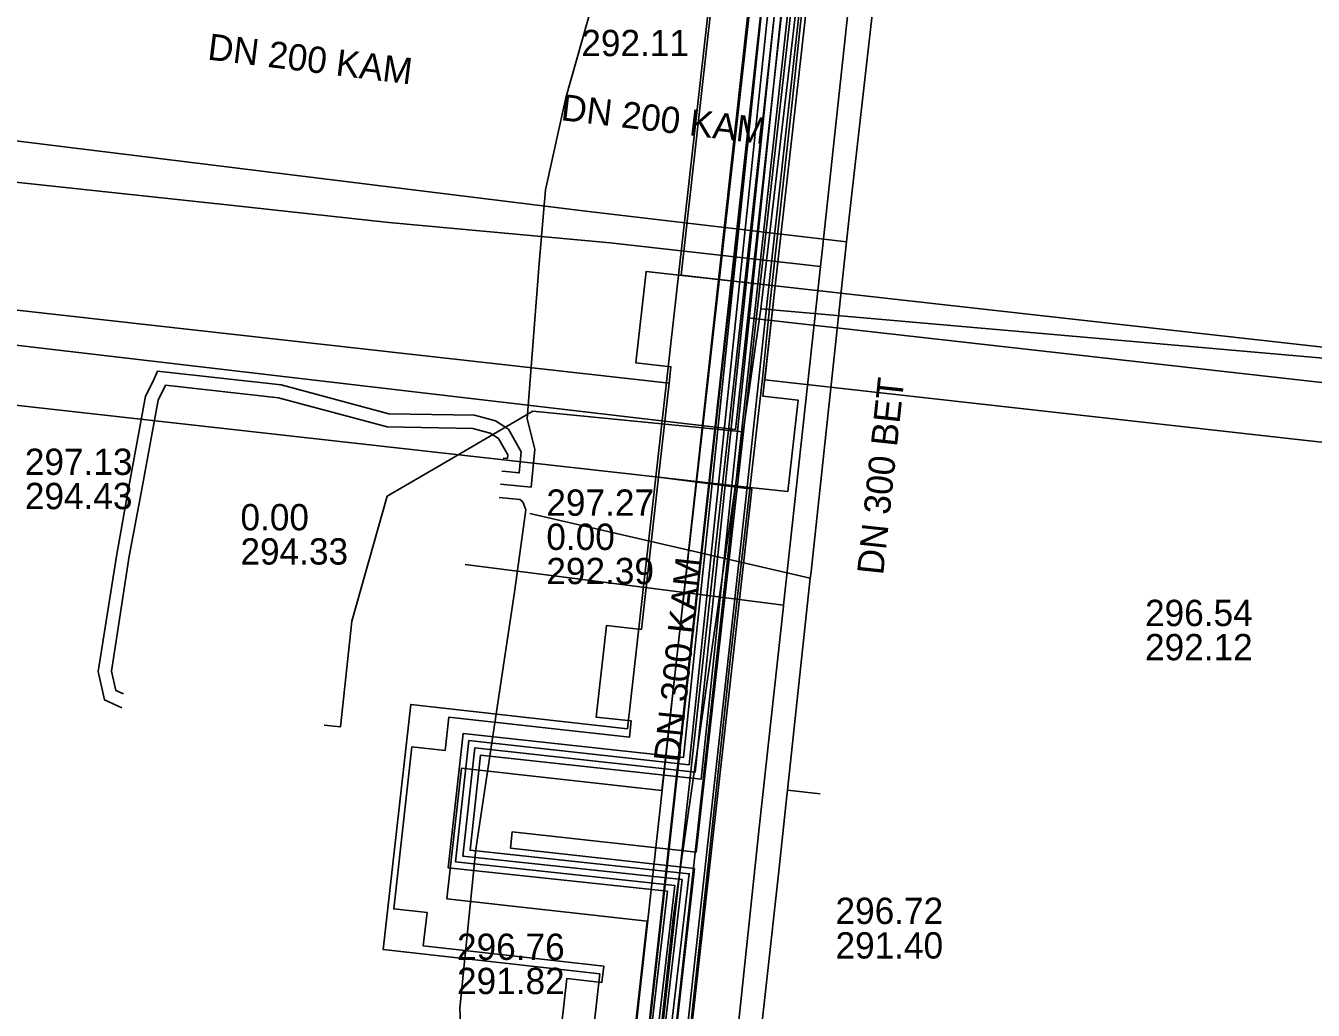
# Model space of a CAD drawing. Extents: x -595540 to -593988, y -1160850 to -1159202.
# Drawn here: x -594154.08 to -594114.94, y -1159706.77 to -1159676.83 of the extents above; entities that cross this region are included whole.
import ezdxf

# ---------------------------------------------------------------- set-up
doc = ezdxf.new("R2010")
doc.units = 0
for name, color, linetype in [('BVK-DESTOVA_popisy', 7, 'Continuous'), ('BVK-DESTOVA_trasa sítě', 7, 'Continuous'), ('BVK-SPLASKOVA_popisy', 7, 'Continuous'), ('BVK-SPLASKOVA_trasa sítě', 7, 'Continuous'), ('BVK-VODOVOD_trasa sítě', 7, 'Continuous'), ('BVK-VODOVOD_trasa zrušené sítě', 7, 'Continuous'), ('CETIN_kabel podzemní', 7, 'Continuous'), ('DESTOVA_trasa neprovozované sítě', 7, 'Continuous'), ('DSP-NN-TEPLARNY_kabel', 7, 'Continuous'), ('EON-NN_kabel', 7, 'Continuous'), ('EON-VN_kabel', 7, 'Continuous'), ('PODA_kabel optický', 7, 'Continuous'), ('TEPLARNY-ELEKTRO_kabel', 7, 'Continuous'), ('TEPLARNY-HORKOVODY_trasa sítě', 7, 'Continuous'), ('TEPLARNY-HORKOVODY_trasa sítě obvodem', 7, 'Continuous'), ('TEPLARNY-TEPLOVODY_trasa sítě', 7, 'Continuous'), ('TSB_kolektor', 7, 'Continuous')]:
    doc.layers.add(name, color=color, linetype=linetype)

msp = doc.modelspace()

# ---------------------------------------------------------------- linework, layer by layer
at = {"layer": 'BVK-DESTOVA_popisy'}
msp.add_line((-594129.463, -1159704.274), (-594129.463, -1159704.274), dxfattribs=at)
at = {"layer": 'BVK-DESTOVA_trasa sítě'}
for p, q in [((-594169.692, -1159678.421), (-594148.548, -1159681.055)), ((-594148.548, -1159681.055), (-594137.05, -1159682.471)), ((-594137.05, -1159682.471), (-594129.128, -1159683.408)), ((-594138.757, -1159691.664), (-594130.23, -1159693.635))]:
    msp.add_line(p, q, dxfattribs=at)
for points in [[(-594128.057, -1159673.904), (-594129.054, -1159682.748), (-594129.055, -1159682.759), (-594129.128, -1159683.408), (-594130.218, -1159693.521), (-594130.23, -1159693.635), (-594130.924, -1159700.082), (-594130.942, -1159700.247), (-594131.189, -1159702.54)], [(-594131.189, -1159702.54), (-594133.463, -1159723.133), (-594133.486, -1159723.344), (-594135.656, -1159743.002)]]:
    msp.add_lwpolyline(points, dxfattribs=at)
at = {"layer": 'BVK-SPLASKOVA_popisy'}
for p, q in [((-594138.253, -1159690.934), (-594138.253, -1159690.934)), ((-594147.552, -1159691.378), (-594147.552, -1159691.378)), ((-594120.053, -1159694.289), (-594120.053, -1159694.289)), ((-594140.968, -1159704.441), (-594140.968, -1159704.441))]:
    msp.add_line(p, q, dxfattribs=at)
at = {"layer": 'BVK-SPLASKOVA_trasa sítě'}
for p, q in [((-594158.911, -1159681.101), (-594147.87, -1159682.293)), ((-594147.87, -1159682.293), (-594143.046, -1159682.82)), ((-594143.046, -1159682.82), (-594136.316, -1159683.438)), ((-594136.316, -1159683.438), (-594129.92, -1159684.156)), ((-594140.717, -1159693.22), (-594131.042, -1159694.457)), ((-594131.779, -1159701.227), (-594136.132, -1159741.877))]:
    msp.add_line(p, q, dxfattribs=at)
msp.add_lwpolyline([(-594128.719, -1159673.053), (-594129.829, -1159683.313), (-594129.861, -1159683.608), (-594129.92, -1159684.156), (-594131.042, -1159694.457), (-594131.045, -1159694.487), (-594131.779, -1159701.227)], dxfattribs=at)
at = {"layer": 'BVK-VODOVOD_trasa sítě'}
msp.add_lwpolyline([(-594139.43, -1159758.35), (-594138.85, -1159752.43), (-594138.25, -1159746.48), (-594137.92, -1159743.53), (-594137.3, -1159737.55), (-594136.66, -1159731.62), (-594135.96, -1159725.67), (-594135.29, -1159719.72), (-594134.61, -1159713.78), (-594133.93, -1159707.84), (-594133.28, -1159701.88), (-594132.66, -1159696.03), (-594132.31, -1159693.03), (-594132.14, -1159691.54), (-594131.68, -1159687.56), (-594131.44, -1159685.13), (-594130.78, -1159679.17), (-594130.54, -1159676.87), (-594130.29, -1159674.67), (-594129.62, -1159668.72), (-594128.94, -1159662.77), (-594128.27, -1159656.82), (-594127.63, -1159650.88)], dxfattribs=at)
at = {"layer": 'BVK-VODOVOD_trasa zrušené sítě'}
msp.add_lwpolyline([(-594139.59, -1159758.16), (-594132.19, -1159691.23), (-594131.54, -1159685.22), (-594130.32, -1159674.22), (-594125.04, -1159627.62), (-594124.69, -1159624.72), (-594124.57, -1159623.5), (-594121.78, -1159598.56), (-594116.31, -1159549.3), (-594116, -1159546.29), (-594115.44, -1159541.42)], dxfattribs=at)
at = {"layer": 'CETIN_kabel podzemní'}
for points in [[(-594129.78, -1159668.79), (-594131.73, -1159685.44)], [(-594131.73, -1159685.44), (-594132.27, -1159689.18)], [(-594131.73, -1159685.44), (-594107.71, -1159687.55)], [(-594141.42, -1159690.16), (-594138.66, -1159688.55), (-594132.27, -1159689.18)], [(-594132.27, -1159689.18), (-594134.4, -1159703.97)], [(-594141.42, -1159690.16), (-594143.09, -1159691.14), (-594144.17, -1159694.94), (-594144.51, -1159698.15), (-594145.01, -1159698.1)], [(-594134.4, -1159703.97), (-594140.15, -1159756.78)]]:
    msp.add_lwpolyline(points, dxfattribs=at)
at = {"layer": 'DESTOVA_trasa neprovozované sítě'}
msp.add_line((-594129.93, -1159700.189), (-594130.924, -1159700.082), dxfattribs=at)
at = {"layer": 'DSP-NN-TEPLARNY_kabel'}
for points in [[(-594161.499, -1159948.173), (-594154.44, -1159886.166), (-594161.18, -1159885.431), (-594160.858, -1159882.597), (-594154.099, -1159883.387), (-594145.898, -1159810.464), (-594156.471, -1159809.468), (-594150.592, -1159758.327), (-594140.541, -1159759.383), (-594133.907, -1159702.62), (-594140.574, -1159701.904), (-594140.252, -1159699.013), (-594133.551, -1159699.748), (-594126.054, -1159628.011), (-594132.991, -1159627.198)], [(-594133.014, -1159627.397), (-594126.273, -1159628.187), (-594133.73, -1159699.527), (-594140.428, -1159698.793), (-594140.795, -1159702.081), (-594134.129, -1159702.798), (-594140.716, -1159759.163), (-594150.768, -1159758.107), (-594156.693, -1159809.648), (-594146.119, -1159810.644), (-594154.275, -1159883.165), (-594161.034, -1159882.375), (-594161.401, -1159885.608), (-594154.661, -1159886.343), (-594161.72, -1159948.35)], [(-594133.037, -1159627.596), (-594126.493, -1159628.363), (-594133.908, -1159699.307), (-594140.605, -1159698.572), (-594141.017, -1159702.258), (-594134.351, -1159702.975), (-594140.892, -1159758.943), (-594150.944, -1159757.888), (-594156.915, -1159809.828), (-594146.341, -1159810.824), (-594147.774, -1159823.565), (-594152.315, -1159823.04)], [(-594152.288, -1159822.842), (-594147.95, -1159823.343), (-594146.562, -1159811.004), (-594157.137, -1159810.008), (-594151.12, -1159757.668), (-594141.068, -1159758.724), (-594134.573, -1159703.152), (-594141.238, -1159702.436), (-594140.781, -1159698.351), (-594134.086, -1159699.086), (-594126.712, -1159628.538), (-594133.061, -1159627.794)]]:
    msp.add_lwpolyline(points, dxfattribs=at)
at = {"layer": 'EON-NN_kabel'}
for points in [[(-594136.351, -1159660.157), (-594136.965, -1159660.113), (-594137.142, -1159660.371), (-594136.861, -1159660.876), (-594136.534, -1159661.295), (-594135.882, -1159662.05), (-594135.535, -1159663.8), (-594135.996, -1159668.164), (-594136.844, -1159676.12), (-594137.666, -1159679.02), (-594138.283, -1159681.818), (-594138.475, -1159684.061), (-594138.834, -1159688.785), (-594138.606, -1159689.706), (-594138.718, -1159690.868), (-594139.647, -1159690.775)], [(-594151.16, -1159697.576), (-594151.682, -1159697.335), (-594151.881, -1159696.471), (-594151.324, -1159692.958), (-594150.964, -1159690.967), (-594150.441, -1159688.095), (-594150.206, -1159687.636), (-594150.07, -1159687.334), (-594146.317, -1159687.754), (-594143.037, -1159688.634), (-594140.433, -1159688.678), (-594139.801, -1159688.85), (-594139.407, -1159689.104), (-594139.016, -1159689.793), (-594139.079, -1159690.431), (-594139.475, -1159690.391), (-594139.607, -1159690.378)], [(-594151.112, -1159697.149), (-594151.337, -1159697.05), (-594151.474, -1159696.456), (-594150.936, -1159692.962), (-594150.571, -1159691.04), (-594150.057, -1159688.221), (-594149.834, -1159687.763), (-594146.391, -1159688.148), (-594143.093, -1159689.033), (-594140.49, -1159689.077), (-594139.966, -1159689.22), (-594139.706, -1159689.387), (-594139.426, -1159689.88), (-594139.437, -1159689.992), (-594139.567, -1159689.979)], [(-594140.801, -1159708.523), (-594140.882, -1159706.709), (-594140.393, -1159701.874), (-594139.818, -1159698.03), (-594139.219, -1159694.054), (-594138.872, -1159691.551), (-594138.969, -1159691.31), (-594139.062, -1159691.237), (-594139.687, -1159691.174)]]:
    msp.add_lwpolyline(points, dxfattribs=at)
at = {"layer": 'EON-VN_kabel'}
for points in [[(-594093.156, -1159551.185), (-594117.615, -1159548.247), (-594118.307, -1159554.343), (-594118.463, -1159555.715), (-594118.508, -1159556.113), (-594118.598, -1159556.906), (-594118.998, -1159556.864), (-594119.047, -1159557.292), (-594119.092, -1159557.691), (-594119.143, -1159558.143), (-594119.188, -1159558.541), (-594119.287, -1159559.415), (-594118.888, -1159559.46), (-594127.888, -1159643.604), (-594127.931, -1159644.002), (-594129.717, -1159660.699), (-594130.497, -1159669.009), (-594137.537, -1159732.843), (-594137.6, -1159733.413), (-594138.546, -1159741.99), (-594138.944, -1159741.946), (-594139.342, -1159741.902), (-594140.138, -1159741.814)], [(-594117.832, -1159555.787), (-594118.053, -1159555.762), (-594118.463, -1159555.715), (-594119.655, -1159555.58), (-594119.831, -1159557.135), (-594119.877, -1159557.533), (-594119.941, -1159558.101), (-594119.986, -1159558.499), (-594120.17, -1159560.12), (-594119.773, -1159560.165), (-594128.687, -1159643.541), (-594128.729, -1159643.94), (-594130.513, -1159660.624), (-594131.293, -1159668.934), (-594138.416, -1159733.509), (-594138.479, -1159734.079), (-594139.254, -1159741.107), (-594140.051, -1159741.019)], [(-594146.556, -1159830.012), (-594148.97, -1159829.733), (-594146.93, -1159812.154), (-594157.67, -1159811.028), (-594151.563, -1159757.117), (-594140.745, -1159758.271), (-594138.988, -1159742.343), (-594138.944, -1159741.946), (-594138.04, -1159733.747), (-594137.977, -1159733.176), (-594130.895, -1159668.972), (-594130.115, -1159660.662), (-594128.332, -1159643.983), (-594128.289, -1159643.585), (-594119.332, -1159559.812), (-594119.729, -1159559.767), (-594119.587, -1159558.52), (-594119.542, -1159558.122), (-594119.484, -1159557.612), (-594119.439, -1159557.213), (-594119.303, -1159556.023), (-594118.508, -1159556.113), (-594118.094, -1159556.16), (-594117.878, -1159556.185)], [(-594125.571, -1159639.145), (-594126.986, -1159638.994), (-594127.482, -1159643.623), (-594127.525, -1159644.021), (-594129.318, -1159660.736), (-594130.098, -1159669.046), (-594137.098, -1159732.51), (-594137.161, -1159733.08), (-594140.037, -1159759.151), (-594150.858, -1159757.997), (-594156.784, -1159810.317), (-594146.042, -1159811.443), (-594148.099, -1159829.169), (-594146.492, -1159829.355)]]:
    msp.add_lwpolyline(points, dxfattribs=at)
at = {"layer": 'PODA_kabel optický'}
for points in [[(-594132.759, -1159685.707), (-594122.889, -1159596.291)], [(-594140.819, -1159758.716), (-594132.759, -1159685.707)]]:
    msp.add_lwpolyline(points, dxfattribs=at)
at = {"layer": 'TEPLARNY-ELEKTRO_kabel'}
for points in [[(-594161.499, -1159948.173), (-594154.44, -1159886.166), (-594161.18, -1159885.431), (-594160.858, -1159882.597), (-594154.099, -1159883.387), (-594145.898, -1159810.464), (-594156.471, -1159809.468), (-594150.592, -1159758.327), (-594140.541, -1159759.383), (-594133.907, -1159702.62), (-594140.574, -1159701.904), (-594140.252, -1159699.013), (-594133.551, -1159699.748), (-594126.054, -1159628.011), (-594132.991, -1159627.198)], [(-594133.014, -1159627.397), (-594126.273, -1159628.187), (-594133.73, -1159699.527), (-594140.428, -1159698.793), (-594140.795, -1159702.081), (-594134.129, -1159702.798), (-594140.716, -1159759.163), (-594150.768, -1159758.107), (-594156.693, -1159809.648), (-594146.119, -1159810.644), (-594154.275, -1159883.165), (-594161.034, -1159882.375), (-594161.401, -1159885.608), (-594154.661, -1159886.343), (-594161.72, -1159948.35)], [(-594133.037, -1159627.596), (-594126.493, -1159628.363), (-594133.908, -1159699.307), (-594140.605, -1159698.572), (-594141.017, -1159702.258), (-594134.351, -1159702.975), (-594140.892, -1159758.943), (-594150.944, -1159757.888), (-594156.915, -1159809.828), (-594146.341, -1159810.824), (-594147.774, -1159823.565), (-594152.315, -1159823.04)], [(-594152.288, -1159822.842), (-594147.95, -1159823.343), (-594146.562, -1159811.004), (-594157.137, -1159810.008), (-594151.12, -1159757.668), (-594141.068, -1159758.724), (-594134.573, -1159703.152), (-594141.238, -1159702.436), (-594140.781, -1159698.351), (-594134.086, -1159699.086), (-594126.712, -1159628.538), (-594133.061, -1159627.794)]]:
    msp.add_lwpolyline(points, dxfattribs=at)
at = {"layer": 'TEPLARNY-HORKOVODY_trasa sítě'}
msp.add_line((-594134.743, -1159700.091), (-594126.423, -1159626.054), dxfattribs=at)
for points in [[(-594135.19, -1159704.066), (-594141.278, -1159703.381), (-594140.832, -1159699.407), (-594134.743, -1159700.091)], [(-594147.478, -1159813.396), (-594158.449, -1159812.163), (-594152.286, -1159757.328), (-594141.315, -1159758.561), (-594137.746, -1159726.801), (-594135.19, -1159704.066)]]:
    msp.add_lwpolyline(points, dxfattribs=at)
at = {"layer": 'TEPLARNY-HORKOVODY_trasa sítě obvodem'}
for p, q in [((-594125.041, -1159624.952), (-594133.697, -1159701.969)), ((-594135.79, -1159698.212), (-594127.805, -1159627.157))]:
    msp.add_line(p, q, dxfattribs=at)
for points in [[(-594136.627, -1159705.665), (-594143.213, -1159704.925), (-594142.376, -1159697.473), (-594135.79, -1159698.212)], [(-594133.697, -1159701.969), (-594139.289, -1159701.342), (-594139.344, -1159701.838), (-594133.752, -1159702.466)], [(-594133.752, -1159702.466), (-594136.504, -1159726.941), (-594140.212, -1159759.943), (-594151.183, -1159758.71), (-594157.067, -1159811.06), (-594146.096, -1159812.293)], [(-594148.86, -1159814.499), (-594159.831, -1159813.266), (-594153.389, -1159755.946), (-594142.418, -1159757.179), (-594138.988, -1159726.661), (-594136.627, -1159705.665)]]:
    msp.add_lwpolyline(points, dxfattribs=at)
at = {"layer": 'TEPLARNY-TEPLOVODY_trasa sítě'}
msp.add_line((-594132.129, -1159685.71), (-594105.875, -1159688.676), dxfattribs=at)
for points in [[(-594130.474, -1159670.877), (-594131.162, -1159677.039), (-594132.129, -1159685.71)], [(-594132.129, -1159685.71), (-594132.508, -1159689.107), (-594159.658, -1159685.932)]]:
    msp.add_lwpolyline(points, dxfattribs=at)
at = {"layer": 'TSB_kolektor'}
for points in [[(-594134.155, -1159684.42), (-594133.089, -1159674.899), (-594134.156, -1159674.779), (-594133.844, -1159671.997), (-594132.777, -1159672.116), (-594132.722, -1159671.62), (-594134.391, -1159671.433), (-594134.071, -1159668.571), (-594128.534, -1159669.271), (-594128.846, -1159672.054), (-594129.86, -1159671.941), (-594131.293, -1159684.74)], [(-594158.475, -1159687.916), (-594158.588, -1159688.929), (-594161.371, -1159688.618), (-594161.257, -1159687.604), (-594162.032, -1159687.517), (-594161.712, -1159684.655), (-594160.937, -1159684.742), (-594160.823, -1159683.728), (-594158.041, -1159684.04), (-594158.154, -1159685.053), (-594134.522, -1159687.699), (-594134.842, -1159690.561)], [(-594131.293, -1159684.74), (-594135.222, -1159684.301), (-594135.533, -1159687.083), (-594134.466, -1159687.203), (-594134.522, -1159687.699), (-594134.842, -1159690.561), (-594131.98, -1159690.881), (-594130.913, -1159691.001), (-594130.602, -1159688.218), (-594131.669, -1159688.099)], [(-594131.293, -1159684.74), (-594105.956, -1159687.577), (-594106.276, -1159690.439), (-594131.613, -1159687.602)], [(-594142.248, -1159756.708), (-594140.528, -1159741.344), (-594141.595, -1159741.225), (-594141.284, -1159738.442), (-594140.217, -1159738.562), (-594136.874, -1159708.708), (-594137.941, -1159708.589), (-594137.63, -1159705.806), (-594136.563, -1159705.925), (-594136.507, -1159705.429), (-594141.993, -1159704.815), (-594141.879, -1159703.801), (-594142.893, -1159703.688), (-594142.341, -1159698.758), (-594141.327, -1159698.871), (-594141.214, -1159697.857), (-594135.728, -1159698.472), (-594135.672, -1159697.975), (-594136.739, -1159697.856), (-594136.428, -1159695.073), (-594135.361, -1159695.192), (-594134.842, -1159690.561), (-594132.003, -1159690.927), (-594139.391, -1159757.068)]]:
    msp.add_lwpolyline(points, close=True, dxfattribs=at)

# ---------------------------------------------------------------- texts
at = {"layer": 'BVK-DESTOVA_popisy'}
for s, p in [('292.11', (-594137.19, -1159677.757)), ('296.72', (-594129.463, -1159704.149)), ('291.40', (-594129.463, -1159705.199))]:
    msp.add_text(s, height=0.8, dxfattribs=at).set_placement(p)
for s, rotation, p in [('DN 200 KAM', 352.9793, (-594148.576, -1159677.857)), ('DN 200 KAM', 353.2545, (-594137.834, -1159679.701)), ('DN 300 BET', 83.8515, (-594128.015, -1159693.556))]:
    msp.add_text(s, height=0.8, rotation=rotation, dxfattribs=at).set_placement(p)
at = {"layer": 'BVK-SPLASKOVA_popisy'}
for s, p in [('297.13', (-594154.106, -1159690.493)), ('294.43', (-594154.106, -1159691.533)), ('297.27', (-594138.253, -1159691.734)), ('0.00', (-594147.552, -1159692.178)), ('0.00', (-594138.253, -1159692.774)), ('294.33', (-594147.552, -1159693.218)), ('292.39', (-594138.253, -1159693.814)), ('296.54', (-594120.053, -1159695.089)), ('292.12', (-594120.053, -1159696.129)), ('296.76', (-594140.968, -1159705.241)), ('291.82', (-594140.968, -1159706.281))]:
    msp.add_text(s, height=0.8, dxfattribs=at).set_placement(p)
msp.add_text('DN 300 KAM', height=0.8, rotation=83.7855, dxfattribs=at).set_placement((-594134.196, -1159699.251))

doc.saveas('drawing.dxf')
